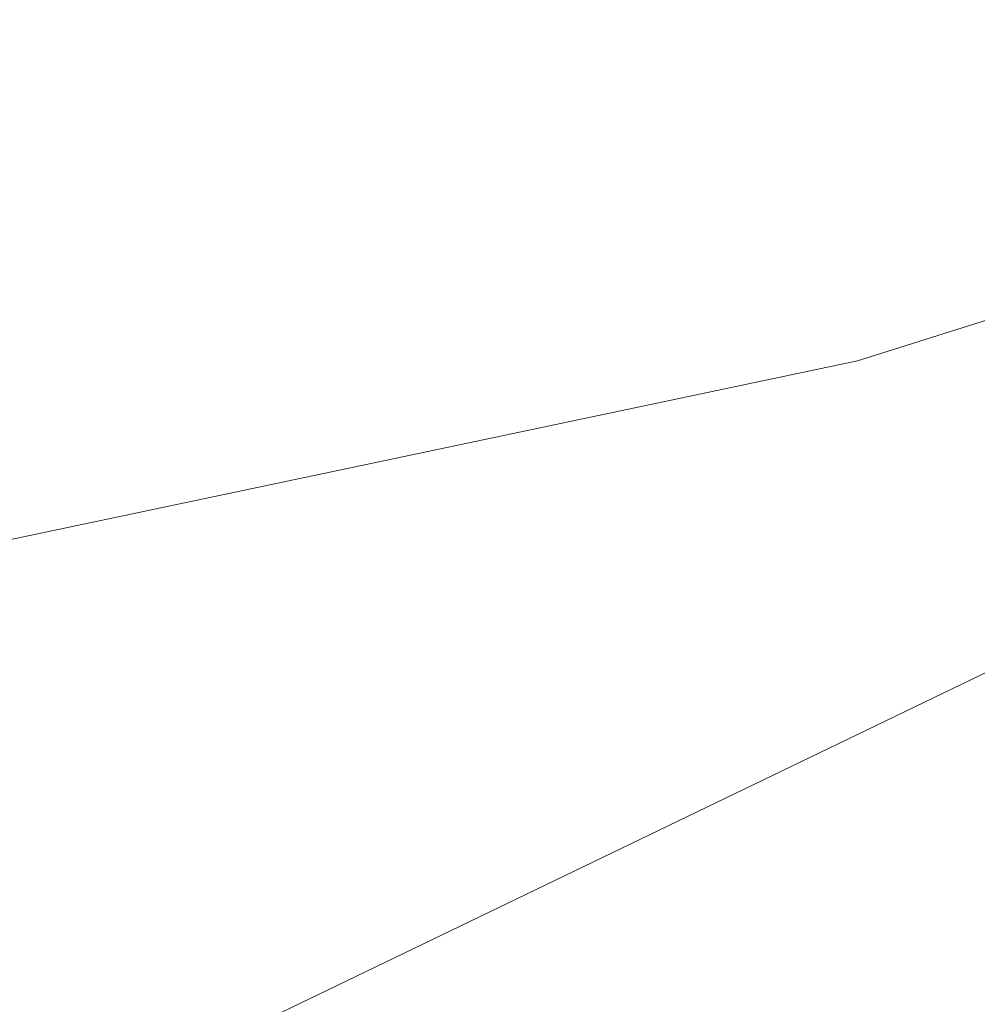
# Model space of a CAD drawing. Header units: metres. Extents: x 163628 to 167676, y 402708 to 405373.
# Tile 714 of 1056: x 166404.88 to 166405.144, y 404384.313 to 404384.584. Entities that reach past the tile are written whole.
import ezdxf

# ---------------------------------------------------------------- set-up
doc = ezdxf.new("R2010")
doc.units = ezdxf.units.M
doc.linetypes.add('X-CA190022.004-UO-DWM_Snelfietsroute$0$VH-GELEIDEBAND_50X200', pattern=[8, 4, -2, 0, -2])
doc.linetypes.add('X-CA190022.004-UO-DWM_Snelfietsroute$0$VH-OPSLUITBAND_80X200', pattern=[14, 8, -2, 2, -2])
doc.layers.add('X-CA190022.004-UO-ARC_Arcering$0$N-WE-VH-VERHARDING_BETONSTRAATSTEEN-A-200', color=252, linetype='Continuous', lineweight=18, transparency=0.5)
doc.layers.add('X-CA190022.004-UO-ARC_Arcering$0$N-WE-VH-VERHARDING_TEGEL-A-200 60MM TEGEL', color=252, linetype='Continuous', lineweight=18, transparency=0.5)
for name, color, linetype, lineweight in [('X-CA190022.004-UO-BGT_Ondergrond$0$GE_203_VGOHaag_Lijn_GEM', 253, 'X-CA190022.004-UO-BGT_Ondergrond$0$Heg', 9), ('X-CA190022.004-UO-BGT_Ondergrond$0$GE_363_OWGBerm_openverharding_Vlak_GEM', 253, 'Continuous', 9), ('X-CA190022.004-UO-BGT_Ondergrond$0$GE_401_OTDErf_Vlak_GEM', 253, 'Continuous', 9), ('X-CA190022.004-UO-DWM_Snelfietsroute$0$N-WE-VH-KANTOPSLUITING_ACHTERKANTBAND-G', 7, 'Continuous', 18), ('X-CA190022.004-UO-DWM_Snelfietsroute$0$N-WE-VH-KANTOPSLUITING_GELEIDEBAND_50X200-G', 7, 'X-CA190022.004-UO-DWM_Snelfietsroute$0$VH-GELEIDEBAND_50X200', 18), ('X-CA190022.004-UO-DWM_Snelfietsroute$0$N-WE-VH-KANTOPSLUITING_OPSLUITBAND_80X200-G', 7, 'X-CA190022.004-UO-DWM_Snelfietsroute$0$VH-OPSLUITBAND_80X200', 18), ('X-CA190022.004-UO-KAD_Percelen$0$B-WE-KG-GRENS_PERCEEL-GV', 150, 'Continuous', 9)]:
    doc.layers.add(name, color=color, linetype=linetype, lineweight=lineweight)
doc.linetypes.add('X-CA190022.004-UO-BGT_Ondergrond$0$Heg', pattern='A,5,-1.5,[2,dgnlstyle-meierijstad.shx,S=0.007937,R=45,X=0,Y=0],-1.5', length=8)

msp = doc.modelspace()

# ---------------------------------------------------------------- hatches: boundary and pattern name
at = {"layer": 'X-CA190022.004-UO-ARC_Arcering$0$N-WE-VH-VERHARDING_BETONSTRAATSTEEN-A-200'}
h = msp.add_hatch(dxfattribs=at)
h.set_pattern_fill('AVH-BSS_KEIFORMAAT_KEPER', color=256, scale=2, angle=71, pattern_type=2)
h.set_pattern_definition([(71, (0, 0), (-0.13018958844, 0.26692821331), [0.63, -0.21]), (341, (-0.39712, 0.13674), (-0.13018958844, 0.26692821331), [0.63, -0.21])])
h.paths.add_polyline_path([(166398.79963, 404384.84628), (166395.20251, 404383.12018, -0.393051), (166393.22929, 404376.60291), (166393.23623, 404376.58846), (166396.40787, 404378.11153), (166400.9151, 404380.27598), (166405.42234, 404382.44043), (166405.48663, 404382.47131, -0.416304)])
at = {"layer": 'X-CA190022.004-UO-ARC_Arcering$0$N-WE-VH-VERHARDING_TEGEL-A-200 60MM TEGEL', "ltscale": 0.5}
h = msp.add_hatch(color=256, dxfattribs=at)
h.dxf.hatch_style = 1
edge = h.paths.add_edge_path()
edge.add_line((166409.40145, 404386.23713), (166404.9325, 404384.09106))
edge.add_arc((166403.20094, 404387.69685), 4, 208.98456, 295.65111, ccw=False)
edge.add_line((166399.70194, 404385.75855), (166398.632, 404387.69))
edge.add_line((166398.632, 404387.69), (166397.88173, 404387.14567))
edge.add_line((166397.88173, 404387.14567), (166398.93532, 404384.91023))
edge.add_line((166398.93532, 404384.91023), (166398.98054, 404384.93155))
edge.add_arc((166403.32218, 404386.97854), 4.8, 205.24289, 295.65111)
edge.add_line((166405.40006, 404382.6516), (166409.84299, 404384.78517))
edge.add_line((166409.84299, 404384.78517), (166414.35023, 404386.94962))
edge.add_line((166414.35023, 404386.94962), (166415.07157, 404387.29603))
edge.add_line((166415.07157, 404387.29603), (166414.42224, 404388.6482))
edge.add_line((166414.42224, 404388.6482), (166413.90868, 404388.40158))
edge.add_line((166413.90868, 404388.40158), (166409.40145, 404386.23713))

# ---------------------------------------------------------------- linework, layer by layer
at = {"layer": 'X-CA190022.004-UO-BGT_Ondergrond$0$GE_203_VGOHaag_Lijn_GEM', "extrusion": (0, 0, -1)}
msp.add_arc((-166403.70492, 404388.69479), 4.68908, 252.1275, 336.64613, dxfattribs=at)
at = {"layer": 'X-CA190022.004-UO-BGT_Ondergrond$0$GE_363_OWGBerm_openverharding_Vlak_GEM'}
msp.add_arc((166403.70492, 404388.69479), 4.68908, 203.35387, 287.8725, dxfattribs=at)
at = {"layer": 'X-CA190022.004-UO-BGT_Ondergrond$0$GE_401_OTDErf_Vlak_GEM', "extrusion": (0, 0, -1)}
msp.add_arc((-166403.70492, 404388.69479), 4.68908, 252.1275, 336.64613, dxfattribs=at)
at = {"layer": 'X-CA190022.004-UO-DWM_Snelfietsroute$0$N-WE-VH-KANTOPSLUITING_ACHTERKANTBAND-G', "ltscale": 0.2, "flags": 128}
for points in [[(166398.98053, 404384.93157, 0.416304), (166405.40006, 404382.6516), (166449.67462, 404403.913, 0.072076), (166451.53172, 404405.16084, 0.072076)], [(166398.70198, 404387.72877), (166399.77192, 404385.79732, 0.397274), (166404.89787, 404384.16318), (166414.38761, 404388.72031)]]:
    msp.add_lwpolyline(points, format="xyb", dxfattribs=at)
at = {"layer": 'X-CA190022.004-UO-DWM_Snelfietsroute$0$N-WE-VH-KANTOPSLUITING_GELEIDEBAND_50X200-G', "ltscale": 0.2, "flags": 128}
msp.add_lwpolyline([(166398.79963, 404384.84628, 0.416304), (166405.48663, 404382.47131), (166449.7612, 404403.73271, 0.072084), (166451.66595, 404405.01251, 0.072084)], format="xyb", dxfattribs=at)
at = {"layer": 'X-CA190022.004-UO-DWM_Snelfietsroute$0$N-WE-VH-KANTOPSLUITING_OPSLUITBAND_80X200-G', "ltscale": 0.2, "flags": 128}
msp.add_lwpolyline([(166398.632, 404387.69), (166399.70194, 404385.75855, 0.397274), (166404.9325, 404384.09106), (166414.42224, 404388.6482)], format="xyb", dxfattribs=at)
at = {"layer": 'X-CA190022.004-UO-KAD_Percelen$0$B-WE-KG-GRENS_PERCEEL-GV', "flags": 128}
for points in [[(166388.877, 404376.557), (166406.027, 404384.829), (166405.577, 404384.637), (166405.111, 404384.49), (166404.632, 404384.389), (166404.147, 404384.336), (166403.658, 404384.33), (166403.172, 404384.372), (166402.692, 404384.461), (166402.223, 404384.597), (166401.768, 404384.777), (166401.334, 404385.001), (166400.923, 404385.266), (166400.542, 404385.571), (166400.19, 404385.911), (166399.875, 404386.284), (166399.597, 404386.686), (166399.36, 404387.114), (166391.798, 404402.829), (166390.732, 404405.282), (166389.686, 404407.743), (166387.78, 404412.373), (166385.945, 404417.03)], [(166417.991, 404390.555), (166406.027, 404384.829), (166388.877, 404376.557), (166369.373, 404367.173), (166349.61, 404357.621)]]:
    msp.add_lwpolyline(points, dxfattribs=at)
msp.add_lwpolyline([(166399.36, 404387.114), (166399.597, 404386.686), (166399.875, 404386.284), (166400.19, 404385.911), (166400.542, 404385.571), (166400.923, 404385.266), (166401.334, 404385.001), (166401.768, 404384.777), (166402.223, 404384.597), (166402.692, 404384.461), (166403.172, 404384.372), (166403.658, 404384.33), (166404.147, 404384.336), (166404.632, 404384.389), (166405.111, 404384.49), (166405.577, 404384.637), (166406.027, 404384.829), (166417.991, 404390.555), (166413.537, 404399.893), (166409.526, 404408.325), (166405.957, 404415.558), (166389.686, 404407.743), (166390.732, 404405.282), (166391.798, 404402.829)], close=True, dxfattribs=at)

doc.saveas('drawing.dxf')
